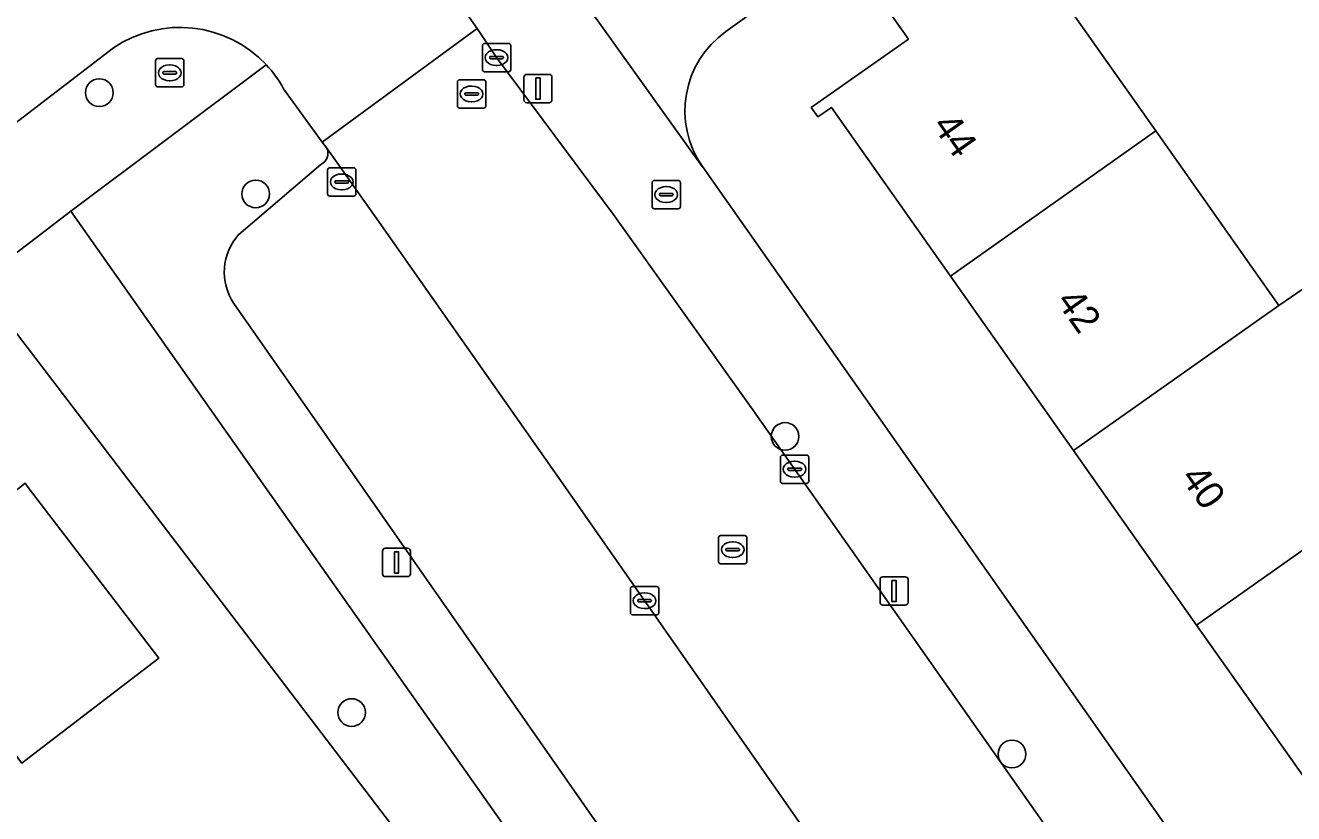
# Model space of a CAD drawing. Extents: x 159352 to 160617, y 385888 to 387323.
# Drawn here: x 160267.44 to 160312.3, y 386738.47 to 386766.33 of the extents above; entities that cross this region are included whole.
import ezdxf

# ---------------------------------------------------------------- set-up
doc = ezdxf.new("R2010")
doc.units = 0
for name, color, linetype in [('IMGEO_Boom', 7, 'Continuous'), ('IMGEO_Brandkraan', 7, 'Continuous'), ('IMGEO_Erf', 7, 'Continuous'), ('IMGEO_Groenvoorziening', 7, 'Continuous'), ('IMGEO_Kolk', 7, 'Continuous'), ('IMGEO_Lichtmast', 7, 'Continuous'), ('IMGEO_Pand', 7, 'Continuous'), ('IMGEO_Pand_nummerreeks', 7, 'Continuous'), ('IMGEO_Parkeervlak_open', 7, 'Continuous'), ('IMGEO_Rijbaan_lokaal_gesloten', 7, 'Continuous'), ('IMGEO_Rijbaan_lokaal_open', 7, 'Continuous'), ('IMGEO_Rioolput', 7, 'Continuous'), ('IMGEO_Voetpad_open', 7, 'Continuous')]:
    doc.layers.add(name, color=color, linetype=linetype)

msp = doc.modelspace()

# ---------------------------------------------------------------- linework, layer by layer
at = {"layer": 'IMGEO_Boom'}
for centre in [(160270.059, 386763.949), (160275.59, 386760.373), (160294.311, 386751.802), (160278.981, 386742.044), (160302.335, 386740.577)]:
    msp.add_circle(centre, 0.489, dxfattribs=at)
at = {"layer": 'IMGEO_Brandkraan'}
for p, q in [((160272.049, 386764.227), (160272.049, 386765.079)), ((160272.124, 386765.153), (160272.976, 386765.153)), ((160272.537, 386764.933), (160272.562, 386764.933)), ((160273.05, 386765.079), (160273.05, 386764.227)), ((160272.308, 386764.647), (160272.308, 386764.659)), ((160272.746, 386764.61), (160272.348, 386764.61)), ((160272.351, 386764.696), (160272.749, 386764.696)), ((160272.792, 386764.659), (160272.792, 386764.647)), ((160272.976, 386764.153), (160272.124, 386764.153)), ((160272.56, 386764.373), (160272.535, 386764.373)), ((160289.681, 386760.85), (160290.533, 386760.85)), ((160289.606, 386759.924), (160289.606, 386760.776)), ((160289.908, 386760.393), (160290.306, 386760.393)), ((160290.094, 386760.63), (160290.119, 386760.63)), ((160290.607, 386760.776), (160290.607, 386759.924)), ((160289.865, 386760.344), (160289.865, 386760.356)), ((160290.303, 386760.307), (160289.905, 386760.307)), ((160290.117, 386760.07), (160290.092, 386760.07)), ((160290.349, 386760.356), (160290.349, 386760.344)), ((160290.533, 386759.85), (160289.681, 386759.85))]:
    msp.add_line(p, q, dxfattribs=at)
for points in [[(160272.049, 386764.227), (160272.049, 386765.079)], [(160272.124, 386765.153), (160272.976, 386765.153)], [(160273.05, 386765.079), (160273.05, 386764.227)], [(160272.976, 386764.153), (160272.124, 386764.153)], [(160289.681, 386760.85), (160290.533, 386760.85)], [(160289.606, 386759.924), (160289.606, 386760.776)], [(160290.607, 386760.776), (160290.607, 386759.924)], [(160290.533, 386759.85), (160289.681, 386759.85)]]:
    msp.add_lwpolyline(points, dxfattribs=at)
for centre, radius, start, end in [((160272.126, 386765.077), 0.0765, 91.552, 178.448), ((160272.126, 386765.077), 0.0765, 91.552, 178.448), ((160272.974, 386765.077), 0.0765, 1.552, 88.448), ((160272.974, 386765.077), 0.0765, 1.552, 88.448), ((160272.348, 386764.656), 0.0403, 85.8775, 175.7526), ((160272.345, 386764.646), 0.0366, 178.938, 274.7102), ((160272.749, 386764.653), 0.043, 264.8664, 352.4533), ((160272.753, 386764.658), 0.0386, 1.7309, 96.639), ((160272.126, 386764.229), 0.0765, 181.552, 268.448), ((160272.126, 386764.229), 0.0765, 181.552, 268.448), ((160272.974, 386764.229), 0.0765, 271.552, 358.448), ((160272.974, 386764.229), 0.0765, 271.552, 358.448), ((160289.683, 386760.774), 0.0765, 91.552, 178.448), ((160289.683, 386760.774), 0.0765, 91.552, 178.448), ((160290.531, 386760.774), 0.0765, 1.552, 88.448), ((160290.531, 386760.774), 0.0765, 1.552, 88.448), ((160289.905, 386760.353), 0.0403, 85.8775, 175.7526), ((160290.31, 386760.355), 0.0386, 1.7309, 96.639), ((160289.683, 386759.926), 0.0765, 181.552, 268.448), ((160289.683, 386759.926), 0.0765, 181.552, 268.448), ((160289.902, 386760.343), 0.0366, 178.938, 274.7102), ((160290.306, 386760.35), 0.043, 264.8664, 352.4533), ((160290.531, 386759.926), 0.0765, 271.552, 358.448), ((160290.531, 386759.926), 0.0765, 271.552, 358.448)]:
    msp.add_arc(centre, radius, start, end, dxfattribs=at)
for centre, major_axis, ratio, start_param, end_param in [((160272.536, 386764.653), (-0.387, 0.002), 0.722429, 4.712389, 7.853982), ((160272.561, 386764.653), (-0.39, 0.002), 0.717154, 1.570796, 4.712389), ((160290.093, 386760.35), (-0.387, 0.002), 0.722429, 4.712389, 7.853982), ((160290.118, 386760.35), (-0.39, 0.002), 0.717154, 1.570796, 4.712389)]:
    msp.add_ellipse(centre, major_axis=major_axis, ratio=ratio, start_param=start_param, end_param=end_param, dxfattribs=at)
at = {"layer": 'IMGEO_Erf'}
for points in [[(160313.207, 386766.58), (160311.57, 386768.827), (160314.496, 386770.958), (160309.356, 386778.242), (160300.666, 386772.111), (160302.962, 386768.859), (160303.424, 386769.185), (160303.615, 386768.916), (160303.201, 386768.577), (160307.421, 386762.599), (160311.774, 386756.431), (160313.712, 386757.759)], [(160320.99, 386723.321), (160327.155, 386727.687), (160325.997, 386729.327), (160321.527, 386726.172), (160321.333, 386726.446), (160321.817, 386726.788), (160317.572, 386732.802), (160313.219, 386738.969), (160308.865, 386745.137), (160305.432, 386750), (160304.512, 386751.304), (160300.158, 386757.471), (160295.951, 386763.431), (160295.471, 386763.092), (160295.237, 386763.422), (160298.67, 386765.845), (160296.382, 386769.087), (160292.213, 386766.109)], [(160291.391, 386761.343), (160299.368, 386750), (160317.73, 386723.891)], [(160294.154, 386720.078), (160292.522, 386722.194), (160288.093, 386727.991), (160265.745, 386757.237), (160256.291, 386750), (160203.329, 386709.461), (160207.16, 386703.955), (160216.013, 386691.229), (160210.854, 386687.263), (160206.666, 386684.043), (160206.023, 386683.551), (160208.385, 386680.46), (160219.222, 386666.026)]]:
    msp.add_lwpolyline(points, dxfattribs=at)
msp.add_lwpolyline([(160262.819, 386739.332), (160259.515, 386736.804), (160260.731, 386735.215), (160255.887, 386731.508), (160254.188, 386733.707), (160251.132, 386737.665), (160254.16, 386739.963), (160251.861, 386742.992), (160256.96, 386746.922), (160260.952, 386750), (160262.079, 386750.869), (160262.741, 386750), (160264.395, 386747.828), (160267.247, 386750), (160267.437, 386750.145), (160267.548, 386750), (160272.166, 386743.966), (160268.196, 386740.928), (160267.322, 386740.259), (160266.107, 386741.848)], close=True, dxfattribs=at)
msp.add_arc((160294.199, 386763.313), 3.43, 125.3784, 215.0504, dxfattribs=at)
at = {"layer": 'IMGEO_Groenvoorziening'}
msp.add_lwpolyline([(160288.093, 386727.991), (160292.522, 386722.194), (160294.154, 386720.078), (160296.032, 386721.52), (160275.935, 386750), (160269.047, 386759.761), (160266.169, 386757.561), (160265.745, 386757.237)], close=True, dxfattribs=at)
at = {"layer": 'IMGEO_Kolk'}
for p, q in [((160283.606, 386764.764), (160283.606, 386765.616)), ((160283.681, 386765.69), (160284.533, 386765.69)), ((160284.094, 386765.47), (160284.119, 386765.47)), ((160284.607, 386765.616), (160284.607, 386764.764)), ((160283.865, 386765.184), (160283.865, 386765.196)), ((160284.303, 386765.147), (160283.905, 386765.147)), ((160283.908, 386765.233), (160284.306, 386765.233)), ((160284.117, 386764.91), (160284.092, 386764.91)), ((160284.349, 386765.196), (160284.349, 386765.184)), ((160284.533, 386764.69), (160283.681, 386764.69)), ((160278.208, 386761.296), (160279.06, 386761.296)), ((160278.133, 386760.37), (160278.133, 386761.222)), ((160278.435, 386760.839), (160278.833, 386760.839)), ((160278.621, 386761.076), (160278.646, 386761.076)), ((160279.134, 386761.222), (160279.134, 386760.37)), ((160278.392, 386760.79), (160278.392, 386760.802)), ((160278.83, 386760.753), (160278.432, 386760.753)), ((160278.644, 386760.516), (160278.619, 386760.516)), ((160278.876, 386760.802), (160278.876, 386760.79)), ((160279.06, 386760.296), (160278.208, 386760.296)), ((160294.147, 386750.217), (160294.147, 386751.069)), ((160294.222, 386751.143), (160295.074, 386751.143)), ((160295.148, 386751.069), (160295.148, 386750.217)), ((160294.406, 386750.637), (160294.406, 386750.649)), ((160294.844, 386750.6), (160294.446, 386750.6)), ((160294.449, 386750.686), (160294.847, 386750.686)), ((160294.635, 386750.923), (160294.66, 386750.923)), ((160294.89, 386750.649), (160294.89, 386750.637)), ((160295.074, 386750.143), (160294.222, 386750.143)), ((160294.658, 386750.363), (160294.633, 386750.363)), ((160288.914, 386746.497), (160289.766, 386746.497)), ((160288.839, 386745.571), (160288.839, 386746.423)), ((160289.141, 386746.04), (160289.539, 386746.04)), ((160289.327, 386746.277), (160289.352, 386746.277)), ((160289.84, 386746.423), (160289.84, 386745.571)), ((160289.098, 386745.991), (160289.098, 386746.003)), ((160289.536, 386745.954), (160289.138, 386745.954)), ((160289.35, 386745.717), (160289.325, 386745.717)), ((160289.582, 386746.003), (160289.582, 386745.991)), ((160289.766, 386745.497), (160288.914, 386745.497))]:
    msp.add_line(p, q, dxfattribs=at)
for points in [[(160283.606, 386764.764), (160283.606, 386765.616)], [(160283.681, 386765.69), (160284.533, 386765.69)], [(160284.607, 386765.616), (160284.607, 386764.764)], [(160284.533, 386764.69), (160283.681, 386764.69)], [(160278.208, 386761.296), (160279.06, 386761.296)], [(160278.133, 386760.37), (160278.133, 386761.222)], [(160279.134, 386761.222), (160279.134, 386760.37)], [(160279.06, 386760.296), (160278.208, 386760.296)], [(160294.147, 386750.217), (160294.147, 386751.069)], [(160294.222, 386751.143), (160295.074, 386751.143)], [(160295.148, 386751.069), (160295.148, 386750.217)], [(160295.074, 386750.143), (160294.222, 386750.143)], [(160288.914, 386746.497), (160289.766, 386746.497)], [(160288.839, 386745.571), (160288.839, 386746.423)], [(160289.84, 386746.423), (160289.84, 386745.571)], [(160289.766, 386745.497), (160288.914, 386745.497)]]:
    msp.add_lwpolyline(points, dxfattribs=at)
for centre, radius, start, end in [((160283.683, 386765.614), 0.0765, 91.552, 178.448), ((160283.683, 386765.614), 0.0765, 91.552, 178.448), ((160284.531, 386765.614), 0.0765, 1.552, 88.448), ((160284.531, 386765.614), 0.0765, 1.552, 88.448), ((160283.905, 386765.193), 0.0403, 85.8775, 175.7526), ((160283.902, 386765.183), 0.0366, 178.938, 274.7102), ((160284.306, 386765.19), 0.043, 264.8664, 352.4533), ((160284.31, 386765.195), 0.0386, 1.7309, 96.639), ((160283.683, 386764.766), 0.0765, 181.552, 268.448), ((160283.683, 386764.766), 0.0765, 181.552, 268.448), ((160284.531, 386764.766), 0.0765, 271.552, 358.448), ((160284.531, 386764.766), 0.0765, 271.552, 358.448), ((160278.21, 386761.22), 0.0765, 91.552, 178.448), ((160278.21, 386761.22), 0.0765, 91.552, 178.448), ((160279.058, 386761.22), 0.0765, 1.552, 88.448), ((160279.058, 386761.22), 0.0765, 1.552, 88.448), ((160278.432, 386760.799), 0.0403, 85.8775, 175.7526), ((160278.837, 386760.801), 0.0386, 1.7309, 96.639), ((160278.21, 386760.372), 0.0765, 181.552, 268.448), ((160278.21, 386760.372), 0.0765, 181.552, 268.448), ((160278.429, 386760.789), 0.0366, 178.938, 274.7102), ((160278.833, 386760.796), 0.043, 264.8664, 352.4533), ((160279.058, 386760.372), 0.0765, 271.552, 358.448), ((160279.058, 386760.372), 0.0765, 271.552, 358.448), ((160294.224, 386751.067), 0.0765, 91.552, 178.448), ((160294.224, 386751.067), 0.0765, 91.552, 178.448), ((160295.072, 386751.067), 0.0765, 1.552, 88.448), ((160295.072, 386751.067), 0.0765, 1.552, 88.448), ((160294.446, 386750.646), 0.0403, 85.8775, 175.7526), ((160294.443, 386750.636), 0.0366, 178.938, 274.7102), ((160294.847, 386750.643), 0.043, 264.8664, 352.4533), ((160294.851, 386750.648), 0.0386, 1.7309, 96.639), ((160294.224, 386750.219), 0.0765, 181.552, 268.448), ((160294.224, 386750.219), 0.0765, 181.552, 268.448), ((160295.072, 386750.219), 0.0765, 271.552, 358.448), ((160295.072, 386750.219), 0.0765, 271.552, 358.448), ((160288.916, 386746.421), 0.0765, 91.552, 178.448), ((160288.916, 386746.421), 0.0765, 91.552, 178.448), ((160289.764, 386746.421), 0.0765, 1.552, 88.448), ((160289.764, 386746.421), 0.0765, 1.552, 88.448), ((160289.138, 386746), 0.0403, 85.8775, 175.7526), ((160289.543, 386746.002), 0.0386, 1.7309, 96.639), ((160288.916, 386745.573), 0.0765, 181.552, 268.448), ((160288.916, 386745.573), 0.0765, 181.552, 268.448), ((160289.135, 386745.99), 0.0366, 178.938, 274.7102), ((160289.539, 386745.997), 0.043, 264.8664, 352.4533), ((160289.764, 386745.573), 0.0765, 271.552, 358.448), ((160289.764, 386745.573), 0.0765, 271.552, 358.448)]:
    msp.add_arc(centre, radius, start, end, dxfattribs=at)
for centre, major_axis, ratio, start_param, end_param in [((160284.093, 386765.19), (-0.387, 0.002), 0.722429, 4.712389, 7.853982), ((160284.118, 386765.19), (-0.39, 0.002), 0.717154, 1.570796, 4.712389), ((160278.62, 386760.796), (-0.387, 0.002), 0.722429, 4.712389, 7.853982), ((160278.645, 386760.796), (-0.39, 0.002), 0.717154, 1.570796, 4.712389), ((160294.634, 386750.643), (-0.387, 0.002), 0.722429, 4.712389, 7.853982), ((160294.659, 386750.643), (-0.39, 0.002), 0.717154, 1.570796, 4.712389), ((160289.326, 386745.997), (-0.387, 0.002), 0.722429, 4.712389, 7.853982), ((160289.351, 386745.997), (-0.39, 0.002), 0.717154, 1.570796, 4.712389)]:
    msp.add_ellipse(centre, major_axis=major_axis, ratio=ratio, start_param=start_param, end_param=end_param, dxfattribs=at)
at = {"layer": 'IMGEO_Lichtmast'}
for p, q in [((160285.075, 386763.695), (160285.075, 386764.495)), ((160285.075, 386764.495), (160285.075, 386763.695)), ((160285.175, 386764.595), (160285.965, 386764.595)), ((160285.965, 386764.595), (160285.175, 386764.595)), ((160286.065, 386764.495), (160286.065, 386763.695)), ((160286.065, 386763.695), (160286.065, 386764.495)), ((160285.965, 386763.595), (160285.175, 386763.595)), ((160285.175, 386763.595), (160285.965, 386763.595)), ((160280.172, 386747.849), (160280.962, 386747.849)), ((160280.962, 386747.849), (160280.172, 386747.849)), ((160280.072, 386746.949), (160280.072, 386747.749)), ((160280.072, 386747.749), (160280.072, 386746.949)), ((160281.062, 386747.749), (160281.062, 386746.949)), ((160281.062, 386746.949), (160281.062, 386747.749)), ((160280.962, 386746.849), (160280.172, 386746.849)), ((160280.172, 386746.849), (160280.962, 386746.849)), ((160297.668, 386745.941), (160297.668, 386746.741)), ((160297.668, 386746.741), (160297.668, 386745.941)), ((160297.768, 386746.841), (160298.558, 386746.841)), ((160298.558, 386746.841), (160297.768, 386746.841)), ((160298.658, 386746.741), (160298.658, 386745.941)), ((160298.658, 386745.941), (160298.658, 386746.741)), ((160298.558, 386745.841), (160297.768, 386745.841)), ((160297.768, 386745.841), (160298.558, 386745.841))]:
    msp.add_line(p, q, dxfattribs=at)
for points in [[(160285.495, 386764.47), (160285.645, 386764.47), (160285.645, 386763.72), (160285.495, 386763.72), (160285.495, 386764.47)], [(160280.492, 386747.724), (160280.642, 386747.724), (160280.642, 386746.974), (160280.492, 386746.974), (160280.492, 386747.724)], [(160298.088, 386746.716), (160298.238, 386746.716), (160298.238, 386745.966), (160298.088, 386745.966), (160298.088, 386746.716)]]:
    msp.add_lwpolyline(points, dxfattribs=at)
for centre, start, end in [((160285.175, 386764.495), 90, 180), ((160285.175, 386764.495), 90, 180), ((160285.965, 386764.495), 0, 90), ((160285.965, 386764.495), 360, 90), ((160285.175, 386763.695), 180, 270), ((160285.175, 386763.695), 180, 270), ((160285.965, 386763.695), 270, 0), ((160285.965, 386763.695), 270, 0), ((160280.172, 386747.749), 90, 180), ((160280.172, 386747.749), 90, 180), ((160280.962, 386747.749), 0, 90), ((160280.962, 386747.749), 360, 90), ((160280.172, 386746.949), 180, 270), ((160280.172, 386746.949), 180, 270), ((160280.962, 386746.949), 270, 0), ((160280.962, 386746.949), 270, 0), ((160297.768, 386746.741), 90, 180), ((160297.768, 386746.741), 90, 180), ((160298.558, 386746.741), 0, 90), ((160298.558, 386746.741), 360, 90), ((160297.768, 386745.941), 180, 270), ((160297.768, 386745.941), 180, 270), ((160298.558, 386745.941), 270, 0), ((160298.558, 386745.941), 270, 0)]:
    msp.add_arc(centre, 0.1, start, end, dxfattribs=at)
at = {"layer": 'IMGEO_Pand'}
for points in [[(160296.382, 386769.087), (160298.67, 386765.845), (160295.237, 386763.422), (160295.471, 386763.092), (160295.951, 386763.431), (160300.158, 386757.471), (160307.421, 386762.599), (160303.201, 386768.577), (160303.615, 386768.916), (160303.424, 386769.185), (160302.962, 386768.859), (160300.666, 386772.111)], [(160311.774, 386756.431), (160307.421, 386762.599), (160300.158, 386757.471), (160304.512, 386751.304)], [(160313.712, 386757.759), (160311.774, 386756.431), (160304.512, 386751.304), (160305.432, 386750), (160308.865, 386745.137), (160315.754, 386750), (160318.046, 386751.618)], [(160323.026, 386745.894), (160318.627, 386752.028), (160318.046, 386751.618), (160315.754, 386750), (160308.865, 386745.137), (160313.219, 386738.969), (160320.481, 386744.097)], [(160262.819, 386739.332), (160266.107, 386741.848), (160267.322, 386740.259), (160268.196, 386740.928), (160272.166, 386743.966), (160267.548, 386750), (160267.437, 386750.145), (160267.247, 386750), (160264.395, 386747.828), (160262.741, 386750), (160262.079, 386750.869), (160260.952, 386750), (160256.96, 386746.922)]]:
    msp.add_lwpolyline(points, close=True, dxfattribs=at)
at = {"layer": 'IMGEO_Parkeervlak_open'}
for points in [[(160286.543, 386750), (160285.853, 386750.987), (160279.96, 386759.37), (160278.11, 386761.986)], [(160277.894, 386761.412), (160274.997, 386758.944)], [(160274.815, 386756.505), (160279.362, 386750), (160293.657, 386729.548)], [(160296.233, 386729.092), (160299.541, 386731.404), (160286.543, 386750)]]:
    msp.add_lwpolyline(points, dxfattribs=at)
for centre, radius, start, end in [((160277.705, 386761.811), 0.441, 295.3236, 23.4331), ((160276.442, 386757.61), 1.967, 137.2833, 214.1816)]:
    msp.add_arc(centre, radius, start, end, dxfattribs=at)
at = {"layer": 'IMGEO_Rijbaan_lokaal_gesloten'}
for points in [[(160264.968, 386770.335), (160262.236, 386768.235), (160263.243, 386766.961), (160265.721, 386763.827), (160265.94, 386763.551), (160266.707, 386762.581), (160270.555, 386765.53)], [(160276.577, 386764.089), (160277.936, 386762.205), (160283.424, 386766.215), (160282.653, 386767.317), (160281.998, 386768.253)]]:
    msp.add_lwpolyline(points, dxfattribs=at)
for centre, radius, start, end in [((160272.912, 386762.078), 4.18, 43.2184, 124.3178), ((160272.96, 386762.109), 4.123, 28.6998, 43.363)]:
    msp.add_arc(centre, radius, start, end, dxfattribs=at)
at = {"layer": 'IMGEO_Rijbaan_lokaal_open'}
msp.add_lwpolyline([(160288.226, 386759.661), (160284.107, 386765.19), (160283.424, 386766.215), (160277.936, 386762.205), (160278.11, 386761.986), (160279.96, 386759.37), (160285.853, 386750.987), (160286.543, 386750), (160299.541, 386731.404), (160301.345, 386728.823), (160301.387, 386728.82), (160311.958, 386713.845), (160311.955, 386713.801), (160323.063, 386698.098), (160327.161, 386692.331), (160332.85, 386696.413), (160331.345, 386698.526), (160314.492, 386722.44), (160295.1, 386750), (160293.116, 386752.82)], close=True, dxfattribs=at)
at = {"layer": 'IMGEO_Rioolput'}
for p, q in [((160282.799, 386764.405), (160283.651, 386764.405)), ((160282.724, 386763.479), (160282.724, 386764.331)), ((160283.026, 386763.948), (160283.424, 386763.948)), ((160283.212, 386764.185), (160283.237, 386764.185)), ((160283.725, 386764.331), (160283.725, 386763.479)), ((160282.983, 386763.899), (160282.983, 386763.911)), ((160283.421, 386763.862), (160283.023, 386763.862)), ((160283.235, 386763.625), (160283.21, 386763.625)), ((160283.467, 386763.911), (160283.467, 386763.899)), ((160283.651, 386763.405), (160282.799, 386763.405)), ((160292.032, 386748.3), (160292.884, 386748.3)), ((160291.957, 386747.374), (160291.957, 386748.226)), ((160292.216, 386747.794), (160292.216, 386747.806)), ((160292.259, 386747.843), (160292.657, 386747.843)), ((160292.445, 386748.08), (160292.47, 386748.08)), ((160292.7, 386747.806), (160292.7, 386747.794)), ((160292.958, 386748.226), (160292.958, 386747.374)), ((160292.654, 386747.757), (160292.256, 386747.757)), ((160292.468, 386747.52), (160292.443, 386747.52)), ((160292.884, 386747.3), (160292.032, 386747.3))]:
    msp.add_line(p, q, dxfattribs=at)
for points in [[(160282.799, 386764.405), (160283.651, 386764.405)], [(160282.724, 386763.479), (160282.724, 386764.331)], [(160283.725, 386764.331), (160283.725, 386763.479)], [(160283.651, 386763.405), (160282.799, 386763.405)], [(160292.032, 386748.3), (160292.884, 386748.3)], [(160291.957, 386747.374), (160291.957, 386748.226)], [(160292.958, 386748.226), (160292.958, 386747.374)], [(160292.884, 386747.3), (160292.032, 386747.3)]]:
    msp.add_lwpolyline(points, dxfattribs=at)
for centre, radius, start, end in [((160282.801, 386764.329), 0.0765, 91.552, 178.448), ((160282.801, 386764.329), 0.0765, 91.552, 178.448), ((160283.649, 386764.329), 0.0765, 1.552, 88.448), ((160283.649, 386764.329), 0.0765, 1.552, 88.448), ((160283.023, 386763.908), 0.0403, 85.8775, 175.7526), ((160283.428, 386763.91), 0.0386, 1.7309, 96.639), ((160283.02, 386763.898), 0.0366, 178.938, 274.7102), ((160283.424, 386763.905), 0.043, 264.8664, 352.4533), ((160282.801, 386763.481), 0.0765, 181.552, 268.448), ((160282.801, 386763.481), 0.0765, 181.552, 268.448), ((160283.649, 386763.481), 0.0765, 271.552, 358.448), ((160283.649, 386763.481), 0.0765, 271.552, 358.448), ((160292.034, 386748.224), 0.0765, 91.552, 178.448), ((160292.034, 386748.224), 0.0765, 91.552, 178.448), ((160292.882, 386748.224), 0.0765, 1.552, 88.448), ((160292.882, 386748.224), 0.0765, 1.552, 88.448), ((160292.256, 386747.803), 0.0403, 85.8775, 175.7526), ((160292.661, 386747.805), 0.0386, 1.7309, 96.639), ((160292.034, 386747.376), 0.0765, 181.552, 268.448), ((160292.034, 386747.376), 0.0765, 181.552, 268.448), ((160292.253, 386747.793), 0.0366, 178.938, 274.7102), ((160292.657, 386747.8), 0.043, 264.8664, 352.4533), ((160292.882, 386747.376), 0.0765, 271.552, 358.448), ((160292.882, 386747.376), 0.0765, 271.552, 358.448)]:
    msp.add_arc(centre, radius, start, end, dxfattribs=at)
for centre, major_axis, ratio, start_param, end_param in [((160283.211, 386763.905), (-0.387, 0.002), 0.722429, 4.712389, 7.853982), ((160283.236, 386763.905), (-0.39, 0.002), 0.717154, 1.570796, 4.712389), ((160292.444, 386747.8), (-0.387, 0.002), 0.722429, 4.712389, 7.853982), ((160292.469, 386747.8), (-0.39, 0.002), 0.717154, 1.570796, 4.712389)]:
    msp.add_ellipse(centre, major_axis=major_axis, ratio=ratio, start_param=start_param, end_param=end_param, dxfattribs=at)
at = {"layer": 'IMGEO_Voetpad_open'}
for points in [[(160292.213, 386766.109), (160296.382, 386769.087), (160300.666, 386772.111), (160309.356, 386778.242), (160310.626, 386779.138), (160328.47, 386791.728)], [(160317.73, 386723.891), (160299.368, 386750), (160291.391, 386761.343), (160291.382, 386761.345), (160287.118, 386767.289), (160287.112, 386767.312), (160285.83, 386769.136), (160282.653, 386767.317), (160283.424, 386766.215), (160284.107, 386765.19), (160288.226, 386759.661), (160293.116, 386752.82), (160295.1, 386750), (160314.492, 386722.44), (160331.345, 386698.526), (160332.85, 386696.413), (160334.519, 386694.069), (160346.086, 386677.825), (160360.105, 386657.982), (160360.638, 386657.228)], [(160287.112, 386767.312), (160287.118, 386767.289), (160291.382, 386761.345), (160291.391, 386761.343)], [(160270.555, 386765.53), (160266.707, 386762.581)], [(160203.329, 386709.461), (160256.291, 386750), (160265.745, 386757.237), (160266.169, 386757.561), (160269.047, 386759.761), (160275.958, 386764.94)], [(160275.958, 386764.94), (160269.047, 386759.761), (160275.935, 386750), (160296.032, 386721.52), (160297.577, 386719.354), (160300.193, 386721.363)], [(160278.11, 386761.986), (160277.936, 386762.205), (160276.577, 386764.089)], [(160274.997, 386758.944), (160277.894, 386761.412)], [(160293.657, 386729.548), (160279.362, 386750), (160274.815, 386756.505)]]:
    msp.add_lwpolyline(points, dxfattribs=at)
for centre, radius, start, end in [((160272.912, 386762.078), 4.18, 43.2184, 124.3178), ((160294.199, 386763.313), 3.43, 125.3784, 215.0504), ((160272.96, 386762.109), 4.123, 28.6998, 43.363), ((160277.705, 386761.811), 0.441, 295.3236, 23.4331), ((160276.442, 386757.61), 1.967, 137.2833, 214.1816)]:
    msp.add_arc(centre, radius, start, end, dxfattribs=at)

# ---------------------------------------------------------------- texts
at = {"layer": 'IMGEO_Pand_nummerreeks'}
for s, rotation, p in [('44', 305.218, (160299.491, 386762.786)), ('42', 305.218, (160303.872, 386756.581)), ('40', 305.2165, (160308.274, 386750.348))]:
    msp.add_text(s, height=1, rotation=rotation, dxfattribs=at).set_placement(p)

doc.saveas('drawing.dxf')
